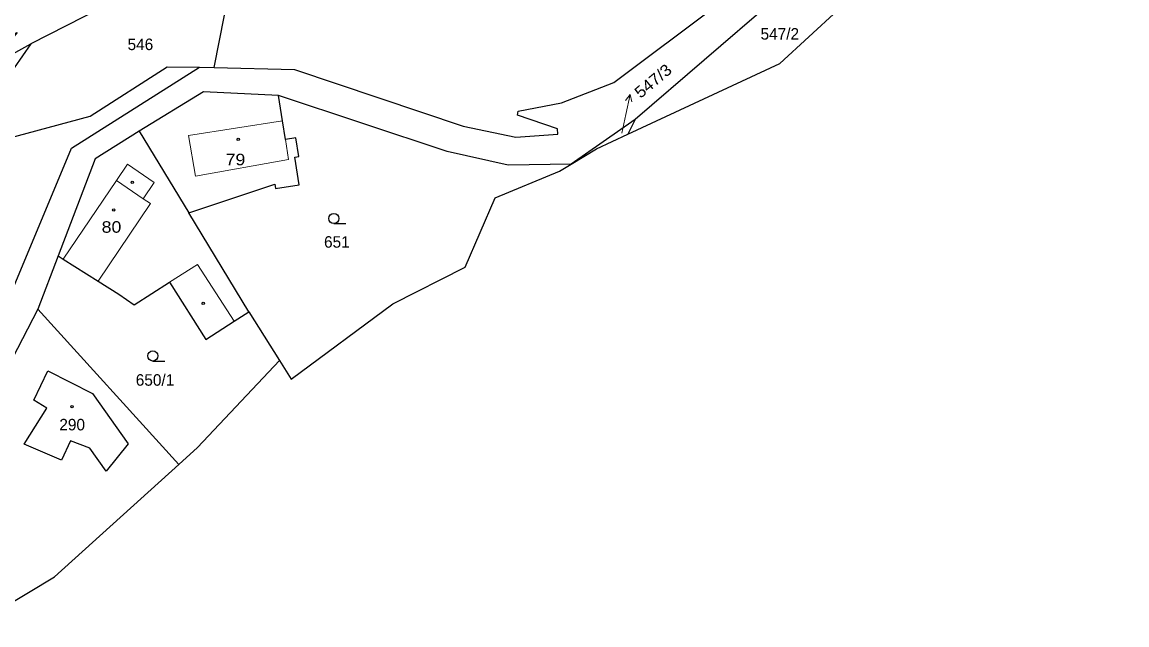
# Model space of a CAD drawing. Extents: x -754445 to -751443, y -1030748 to -1028224.
# Drawn here: x -752563.3 to -752400.1, y -1028613.9 to -1028524.8 of the extents above; entities that cross this region are included whole.
import ezdxf
from ezdxf.enums import TextEntityAlignment as Align

# ---------------------------------------------------------------- set-up
doc = ezdxf.new("R2010")
doc.units = 0
doc.header["$LTSCALE"] = 0.68
for name, color, linetype, lineweight in [('1', 7, 'Continuous', 25), ('3', 7, 'Continuous', 25), ('4', 7, 'Continuous', 13), ('5', 7, 'Continuous', 25), ('7', 7, 'Continuous', 13)]:
    doc.layers.add(name, color=color, linetype=linetype, lineweight=lineweight)
doc.layers.add('2', color=7, linetype='Continuous')

msp = doc.modelspace()

# ---------------------------------------------------------------- linework, layer by layer
at = {"layer": '1'}
for p, q in [((-752562, -1028528.01), (-752573.14, -1028544.06)), ((-752473.79, -1028541.37), (-752451.34, -1028530.93)), ((-752537.05, -1028531.43), (-752534.88, -1028531.48)), ((-752472.74, -1028539.19), (-752482.18, -1028545.8)), ((-752472.74, -1028539.19), (-752473.79, -1028541.37)), ((-752529.77, -1028567.6), (-752538.65, -1028553)), ((-752529.77, -1028567.6), (-752525.26, -1028574.79))]:
    msp.add_line(p, q, dxfattribs=at)
for points in [[(-752534.88, -1028531.48), (-752523.04, -1028531.8), (-752498.1, -1028540.17), (-752490.34, -1028541.8), (-752484.12, -1028541.33), (-752484.21, -1028540.56), (-752490.08, -1028538.54), (-752490.02, -1028537.94), (-752483.59, -1028536.74), (-752475.89, -1028533.73), (-752400.08, -1028476.85)], [(-752412.62, -1028491.84), (-752436.3, -1028508.34), (-752442.13, -1028512.83), (-752472.74, -1028539.19)], [(-752451.34, -1028530.93), (-752429.95, -1028511.16), (-752412.62, -1028491.84)], [(-752534.88, -1028531.48), (-752531.14, -1028512.51), (-752554.14, -1028523.99), (-752562, -1028528.01)], [(-752588.45, -1028541.44), (-752582.84, -1028534.3), (-752564.01, -1028526.31), (-752568.35, -1028531.48), (-752562, -1028528.01)], [(-752573.14, -1028544.06), (-752553.22, -1028538.7), (-752541.84, -1028531.39), (-752537.05, -1028531.43)], [(-752566.71, -1028569.1), (-752555.97, -1028543.44), (-752537.05, -1028531.43)], [(-752525.41, -1028535.62), (-752536.47, -1028535.09), (-752545.98, -1028540.93), (-752538.65, -1028553)], [(-752538.65, -1028553), (-752525.93, -1028548.73), (-752525.82, -1028549.36), (-752522.36, -1028548.82), (-752522.99, -1028544.73), (-752522.4, -1028544.64), (-752522.83, -1028541.88), (-752524.39, -1028542.13), (-752524.82, -1028539.39), (-752525.41, -1028535.62)], [(-752482.18, -1028545.8), (-752491.5, -1028545.92), (-752500.49, -1028543.94), (-752525.41, -1028535.62)], [(-752545.98, -1028540.93), (-752552.49, -1028544.99), (-752557.96, -1028559.35)], [(-752482.18, -1028545.8), (-752478.43, -1028543.53), (-752473.79, -1028541.37)], [(-752525.26, -1028574.79), (-752523.53, -1028577.54), (-752508.49, -1028566.43), (-752497.84, -1028561.03), (-752493.41, -1028550.78), (-752483.9, -1028546.84), (-752482.18, -1028545.8)], [(-752557.96, -1028559.35), (-752560.97, -1028567.23), (-752540.12, -1028590.16)], [(-752557.96, -1028559.35), (-752557.2, -1028559.83), (-752552.04, -1028563.08), (-752549, -1028565), (-752546.73, -1028566.56), (-752541.48, -1028563.24), (-752536.13, -1028571.7), (-752531.94, -1028568.99), (-752529.77, -1028567.6)], [(-752560.97, -1028567.23), (-752574.53, -1028593.42), (-752579.3, -1028600.61)], [(-752540.12, -1028590.16), (-752537.35, -1028587.65), (-752525.26, -1028574.79)], [(-752570.3, -1028613.88), (-752558.49, -1028606.79), (-752540.12, -1028590.16)]]:
    msp.add_lwpolyline(points, dxfattribs=at)
msp.add_lwpolyline([(-752557.43, -1028589.54), (-752562.99, -1028587.18), (-752559.63, -1028581.85), (-752561.55, -1028580.65), (-752559.48, -1028576.33), (-752552.89, -1028579.67), (-752547.63, -1028587.13), (-752550.88, -1028591.16), (-752553.28, -1028587.75), (-752556.14, -1028586.66)], close=True, dxfattribs=at)
at = {"layer": '3'}
for p, q in [((-752517.223, -1028554.58), (-752515.473, -1028554.58)), ((-752543.963, -1028574.88), (-752542.213, -1028574.88))]:
    msp.add_line(p, q, dxfattribs=at)
for centre in [(-752517.2229, -1028553.8298), (-752543.9629, -1028574.1298)]:
    msp.add_circle(centre, 0.75, dxfattribs=at)
at = {"layer": '4'}
for p, q in [((-752524.82, -1028539.39), (-752538.71, -1028541.55)), ((-752538.71, -1028541.55), (-752537.64, -1028547.55)), ((-752523.93, -1028545.11), (-752524.39, -1028542.13)), ((-752549.34, -1028548.18), (-752547.73, -1028545.8)), ((-752543.75, -1028548.49), (-752547.73, -1028545.8)), ((-752523.93, -1028545.11), (-752537.64, -1028547.55)), ((-752557.2, -1028559.83), (-752549.34, -1028548.18)), ((-752545.37, -1028550.89), (-752549.34, -1028548.18)), ((-752545.37, -1028550.89), (-752543.75, -1028548.49)), ((-752544.3, -1028551.62), (-752545.37, -1028550.89)), ((-752552.04, -1028563.08), (-752544.3, -1028551.62)), ((-752537.35, -1028560.63), (-752541.48, -1028563.24)), ((-752537.35, -1028560.63), (-752531.94, -1028568.99))]:
    msp.add_line(p, q, dxfattribs=at)
at = {"layer": '5'}
for centre in [(-752531.3568, -1028542.1092), (-752546.9968, -1028548.4692), (-752549.7368, -1028552.5492), (-752536.5268, -1028566.3392), (-752555.8868, -1028581.6092)]:
    msp.add_circle(centre, 0.175, dxfattribs=at)
at = {"layer": '7'}
msp.add_line((-752473.466, -1028535.495), (-752474.164, -1028536.37), dxfattribs=at)
msp.add_lwpolyline([(-752474.68, -1028541.2), (-752474.09, -1028538.43), (-752473.466, -1028535.495), (-752473.184, -1028536.578)], dxfattribs=at)

# ---------------------------------------------------------------- texts
at = {"layer": '2'}
for s, p in [('547/2', (-752451.35, -1028527.38)), ('546', (-752545.799, -1028528.93)), ('651', (-752516.779, -1028558.13)), ('650/1', (-752543.64, -1028578.53)), ('290', (-752555.879, -1028585.13))]:
    msp.add_text(s, height=1.7, dxfattribs=at).set_placement(p, align=Align.CENTER)
at = {"layer": '2', "width": 1.1}
msp.add_text('547/3', height=1.7, rotation=40, dxfattribs=at).set_placement((-752471.923, -1028536.151))
at = {"layer": '2', "width": 1.15}
for s, p in [('79', (-752531.76, -1028545.95)), ('80', (-752550.07, -1028555.92))]:
    msp.add_text(s, height=1.7, dxfattribs=at).set_placement(p, align=Align.CENTER)

doc.saveas('drawing.dxf')
